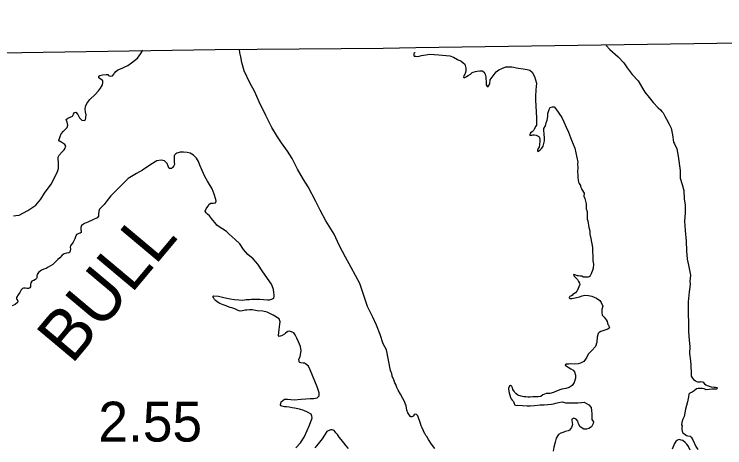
# Model space of a CAD drawing. Extents: x -83719 to 153526, y -11835 to 11446.
# Drawn here: x 12386.3 to 12637.1, y 1245.1 to 1398.2 of the extents above; entities that cross this region are included whole.
import ezdxf

# ---------------------------------------------------------------- set-up
doc = ezdxf.new("R2010")
doc.units = 0
for name, color, linetype in [('Level 1', 7, 'Continuous'), ('Level 25', 7, 'Continuous'), ('Level 9', 7, 'Continuous')]:
    doc.layers.add(name, color=color, linetype=linetype)

msp = doc.modelspace()

# ---------------------------------------------------------------- linework, layer by layer
at = {"layer": 'Level 1'}
for points in [[(13129.23, 1398.17), (13053.98, 1396.63), (12965.99, 1394.35), (12901.41, 1393.19), (12798.07, 1391.01), (12710.23, 1389.49), (12634.28, 1387.81), (12528.03, 1386.25), (12516.48, 1386.06)], [(12516.48, 1386.06), (12457.16, 1385.56), (12373.69, 1384.26), (12286.01, 1382.41), (12197.28, 1380.56), (12108.25, 1377.88), (12021.19, 1376.45), (11932.42, 1374), (11904.24, 1372.81)]]:
    msp.add_lwpolyline(points, dxfattribs=at)
at = {"layer": 'Level 9'}
for points in [[(12429.76, 1382.68), (12430.98, 1384.25), (12431.62, 1385.53)], [(12519.14, 1272.38), (12517.71, 1279.65), (12516.52, 1281.83), (12515.46, 1285.14), (12514.14, 1288.45), (12512.83, 1291.18), (12511, 1295.01), (12508.31, 1303.13), (12505.2, 1308.79), (12503.2, 1312.41), (12501.09, 1316.36), (12500.38, 1317.95), (12499.18, 1320.49), (12496.29, 1325.19), (12494.32, 1328.98), (12492.7, 1332.01), (12490.06, 1337.19), (12488.39, 1339.81), (12486.26, 1343.5), (12484.33, 1347.19), (12482.79, 1349.79), (12480.61, 1352.8), (12479.15, 1354.9), (12477.26, 1358.23), (12475.12, 1362.45), (12472.75, 1367.26), (12471.05, 1370.96), (12469.47, 1373.96), (12467.43, 1378.18), (12466.65, 1381.07), (12466.26, 1383.13), (12465.96, 1384.59), (12465.76, 1385.7)], [(12595.18, 1387.12), (12595.22, 1387.08), (12596.58, 1385.74), (12599.46, 1383.18), (12601.43, 1380.95), (12602.63, 1379.23), (12604.44, 1376.89), (12606.51, 1374.65), (12608.16, 1371.81), (12608.92, 1370.69), (12610.42, 1368.74), (12611.79, 1367), (12613.55, 1365.16), (12614.37, 1364.4), (12614.94, 1363.85), (12615.42, 1363.35), (12615.91, 1362.16), (12616.59, 1361.17), (12617.43, 1359.31), (12618.22, 1357.99), (12618.66, 1355.6), (12619.04, 1353), (12619.42, 1352.37), (12620.18, 1350.61), (12620.66, 1348.05), (12621.31, 1343.02), (12621.4, 1340.25), (12622.07, 1338.06), (12622.64, 1335.9), (12622.72, 1332.99), (12623.16, 1330.7), (12623.18, 1328.03), (12622.93, 1325.09), (12623.09, 1321.85), (12623.49, 1318.02), (12623.65, 1314.61), (12623.86, 1311.68), (12624.34, 1309.52), (12624.78, 1307.19), (12625, 1306.09), (12624.83, 1303.92), (12624.92, 1302.88), (12624.74, 1301.81), (12624.53, 1300.11), (12624.13, 1296.59), (12624.17, 1294.09), (12624.17, 1292.19), (12624.35, 1289.45), (12624.28, 1286.21), (12624.53, 1283.14), (12624.74, 1280.88), (12624.71, 1278.44), (12624.99, 1275.77), (12625.08, 1274.31), (12625.13, 1273.41), (12625.19, 1272.17), (12625.2, 1271.34), (12625.25, 1270.4), (12625.43, 1270.04), (12625.67, 1269.68), (12626.11, 1269.18), (12626.65, 1268.82), (12626.92, 1268.6), (12627.46, 1268.34), (12628.42, 1268.42), (12628.79, 1268.49), (12629.49, 1268.24), (12630, 1267.68), (12630.38, 1267.35), (12630.85, 1267.13), (12631.62, 1266.87), (12632.36, 1266.68), (12633.36, 1266.53), (12633.86, 1266.51), (12634.3, 1266.35), (12634.54, 1266.15), (12634.24, 1265.78), (12632.57, 1265.85), (12631.61, 1265.7), (12630.57, 1265.62), (12629.8, 1265.91), (12629.1, 1265.99), (12627.76, 1266.01), (12627.1, 1265.86), (12626.34, 1265.21), (12625.58, 1264.77), (12624.82, 1264.39), (12624.46, 1264.01), (12624.35, 1263.11)], [(12385.96, 1327.01), (12386.86, 1327.07), (12388.06, 1327.17), (12391.08, 1328.89), (12393.83, 1330.8), (12395.61, 1332.82), (12396.98, 1335.03), (12399.27, 1338.19), (12400.6, 1340.6), (12401.52, 1342.6), (12401.85, 1343.74), (12401.89, 1346.02), (12401.8, 1346.85), (12401.81, 1347.72), (12402.1, 1348.39), (12403.13, 1349.56), (12403.85, 1350.28), (12404.13, 1350.69), (12404.44, 1351.57), (12404.16, 1352.16), (12403.08, 1352.87), (12402.5, 1353.18), (12402.2, 1353.38), (12401.99, 1353.7), (12402.2, 1354.35), (12402.45, 1354.95), (12402.83, 1355.9), (12403.7, 1356.89), (12404.61, 1357.85), (12404.97, 1358.23), (12405.15, 1359.04), (12404.95, 1360.03), (12404.67, 1360.59), (12404.59, 1361.03), (12405.15, 1361.51), (12406, 1361.83), (12406.86, 1362.12), (12407.14, 1362.86), (12407.53, 1363.44), (12407.99, 1363.59), (12408.72, 1362.71), (12409.35, 1361.55), (12410.1, 1360.71), (12410.94, 1360.69), (12411.37, 1360.91), (12411.62, 1362.62), (12411.46, 1363.72), (12411.36, 1364.68), (12411.41, 1365.65), (12411.88, 1366.67), (12412.97, 1368.07), (12414.83, 1369.82), (12416, 1371.09), (12416.67, 1372.01), (12417.41, 1373.2), (12417.52, 1373.9), (12417.5, 1374.64), (12416.88, 1375.25), (12416.55, 1375.38), (12416.1, 1375.77), (12416.09, 1376.27), (12416.48, 1376.55), (12417.38, 1376.77), (12418.68, 1376.87), (12419.34, 1376.89), (12419.58, 1376.56), (12420.16, 1376.28), (12420.99, 1376.37), (12421.54, 1377.08), (12421.7, 1377.36), (12422.12, 1377.93), (12422.8, 1378.49), (12423.49, 1378.74), (12426.36, 1380.09), (12427.7, 1380.96), (12429.76, 1382.68)], [(12527.84, 1384.64), (12527.66, 1384.57), (12527.39, 1384.3), (12527.3, 1384.03), (12527.34, 1383.6), (12527.51, 1383.34), (12527.64, 1383.34), (12528.04, 1383.35), (12528.51, 1383.22), (12529.25, 1383.33), (12530.04, 1383.58), (12530.77, 1383.76), (12531.61, 1383.87), (12533, 1384.03), (12534.57, 1383.99), (12536.21, 1383.85), (12540.02, 1383.45), (12541.33, 1383), (12542.81, 1382.19), (12543.99, 1381.54), (12544.74, 1380.96), (12545.35, 1380.5), (12545.74, 1379.17), (12545.75, 1378.1), (12545.5, 1377.3), (12545.31, 1376.96), (12545.08, 1376.62), (12545.02, 1376.42), (12544.89, 1375.98), (12545.1, 1375.72), (12545.79, 1376.03), (12545.92, 1376.2), (12546.52, 1376.48), (12547.34, 1377.03), (12547.93, 1377.54), (12548.33, 1377.71), (12549.16, 1377.89), (12549.73, 1378.04)], [(12549.73, 1378.04), (12550.62, 1378.22), (12551.43, 1378.2), (12552.07, 1377.78), (12552.55, 1377.05), (12552.73, 1376.12), (12552.81, 1375.42), (12552.93, 1374.35), (12552.87, 1373.58), (12552.88, 1373.25), (12553.26, 1372.65), (12553.56, 1372.66), (12554.18, 1373.54), (12554.32, 1374.98), (12555.39, 1376.46), (12556.44, 1377.78), (12557.36, 1378.57), (12558.35, 1378.98), (12559.84, 1379.61), (12561.94, 1379.64), (12564.19, 1379.15), (12565.96, 1378.84), (12567.4, 1378.67), (12568.31, 1378.45), (12569.09, 1377.7), (12569.88, 1376.17), (12570.59, 1373.78), (12570.36, 1371.51), (12570.3, 1369.14), (12570.29, 1367.83), (12570.4, 1365.8), (12570.61, 1361.43), (12570.68, 1359.06), (12570.39, 1358.62), (12569.87, 1357.64), (12569.58, 1357.07), (12569.09, 1356.66), (12568.56, 1356.29), (12568.4, 1355.95), (12568.34, 1355.71), (12568.34, 1355.38), (12568.67, 1355.45), (12569.04, 1355.49), (12569.37, 1355.56), (12569.87, 1355.64), (12570.58, 1355.45), (12571.45, 1354.97), (12571.8, 1354.24), (12571.85, 1353.34), (12571.7, 1352.16), (12571.55, 1351.23), (12571.26, 1350.72), (12571.03, 1350.22), (12570.97, 1349.95), (12571.11, 1349.75), (12571.31, 1349.79), (12571.97, 1350.27), (12572.56, 1350.91), (12573.05, 1351.59), (12573.41, 1353.43), (12573.43, 1354.3), (12573.34, 1356.07), (12573.22, 1357), (12573.24, 1357.83), (12573.82, 1358.71), (12574.1, 1359.78), (12574.42, 1360.76), (12574.6, 1362.1), (12574.65, 1363.13), (12574.83, 1363.87), (12575.06, 1364.57), (12575.48, 1365.18), (12576.34, 1365.5), (12576.87, 1365.51), (12577.45, 1364.75), (12578.55, 1363.23), (12579.58, 1361.75), (12580.3, 1360.16), (12581.17, 1358.27), (12581.9, 1356.54), (12583.02, 1353.69), (12584.2, 1350.94), (12585.26, 1345.95), (12585.13, 1345.48), (12585.23, 1343.78), (12585.12, 1342.61), (12585.21, 1341.24), (12585.19, 1340.54), (12585.34, 1339.57), (12585.45, 1338.91), (12585.72, 1338.45), (12586.17, 1337.72), (12586.21, 1337.35), (12586.52, 1336.66), (12586.69, 1336.33), (12587.42, 1335.04), (12587.4, 1333.93), (12587.75, 1333.07), (12588.18, 1331.24), (12588.22, 1329.47), (12588.53, 1328.51)], [(12457.44, 1332.7), (12456.85, 1334.66), (12456.17, 1336.55), (12454.46, 1339.24), (12453.58, 1340.89), (12452.59, 1343.03), (12451.81, 1344.88), (12451.28, 1346.14), (12450.58, 1347.39), (12449.55, 1348.46), (12448.43, 1349.1), (12447.29, 1349.31), (12446.05, 1349.47), (12444.88, 1349.47), (12444.09, 1349.25), (12443.63, 1349.11), (12443.27, 1348.86), (12442.78, 1348.28), (12442.67, 1347.34), (12442.78, 1345.88), (12442.8, 1345.08), (12442.61, 1344.64), (12442.1, 1344.02), (12441.74, 1343.74), (12441.4, 1343.67), (12441, 1343.76), (12440.9, 1343.95), (12440.65, 1344.58), (12440.22, 1345.44), (12439.3, 1346.45), (12438.16, 1346.59), (12436.6, 1346.38), (12434.53, 1345.15), (12431.58, 1343.1), (12429.48, 1341.94), (12426.52, 1340.2), (12422.98, 1336.69), (12420.32, 1334.11), (12419.03, 1332.44), (12418, 1331.01), (12417.03, 1330.02), (12416.41, 1329.33), (12416.13, 1328.59), (12416.06, 1327.58), (12415.98, 1326.88), (12415.49, 1326.33), (12414.04, 1325.53), (12412.26, 1324.78), (12411.11, 1324.34), (12410.03, 1323.58), (12409.75, 1322.91), (12409.77, 1322.04), (12409.88, 1321.74), (12409.89, 1321.14), (12409.53, 1320.86), (12409.07, 1320.75), (12408.31, 1320.43), (12408.28, 1320.43), (12407.87, 1319.61), (12407.69, 1318.84), (12407.02, 1317.65), (12406.12, 1316.36), (12406.03, 1315.92), (12406.08, 1315.22), (12405.88, 1314.15), (12405.52, 1313.97), (12404.75, 1313.82), (12403.93, 1313.56), (12403.14, 1313.07), (12402.4, 1312.18), (12401.61, 1311.56), (12400.8, 1310.77), (12399.92, 1309.84), (12399.07, 1309.39), (12398.28, 1308.83), (12397.53, 1308.44), (12396.67, 1308.19), (12395.84, 1307.86), (12394.86, 1307), (12394.41, 1306.32), (12394.3, 1305.75), (12394.21, 1305.15), (12394.12, 1304.81), (12393.76, 1304.47), (12393.24, 1304.22), (12392.94, 1304.18), (12392.48, 1303.9), (12392.09, 1303.32), (12392.04, 1302.72), (12392.02, 1302.25), (12391.97, 1301.88), (12391.77, 1301.54), (12391.28, 1301.33), (12390.78, 1301.31), (12390.24, 1301.4), (12389.58, 1301.41), (12389.15, 1301.34), (12388.69, 1300.92), (12388.44, 1300.38), (12388.25, 1299.98), (12387.64, 1299.06)], [(12486.95, 1275.25), (12486.72, 1276.22), (12487.23, 1277.33), (12487.51, 1279.38), (12487.27, 1280.88), (12486.59, 1282.53), (12486.06, 1283.75), (12485.46, 1284.97), (12484.97, 1285.69), (12484.33, 1285.98), (12483.56, 1286.22), (12482.86, 1286.17), (12482.04, 1285.58), (12481.65, 1285.27), (12480.89, 1284.75), (12480.6, 1284.61), (12480.1, 1284.46), (12479.77, 1284.45), (12479.53, 1284.75), (12479.67, 1285.75), (12479.84, 1286.89), (12480.05, 1288.7), (12480.16, 1289.57), (12479.77, 1290.63), (12477.73, 1291.98), (12475.54, 1292.96), (12474.06, 1293.29), (12472.02, 1293.47), (12470.21, 1293.78), (12469.38, 1293.83), (12468.35, 1293.73), (12467.78, 1293.65), (12466.89, 1293.43), (12466.02, 1293.34), (12465.32, 1293.55), (12464.14, 1294.16), (12463.13, 1294.46), (12462.49, 1294.58), (12461.61, 1295.02), (12461.07, 1295.24), (12460.03, 1295.62), (12458.88, 1296.09), (12458.21, 1296.4), (12457.32, 1297.05), (12456.91, 1297.44), (12456.56, 1298.13), (12456.35, 1298.53), (12456.61, 1298.7), (12458.35, 1298.61), (12459.76, 1298.32), (12461.27, 1297.89), (12462.51, 1297.69), (12464.08, 1297.5), (12465.55, 1297.3), (12466.92, 1297.27), (12468.18, 1297.44), (12469.31, 1297.5), (12469.98, 1297.55), (12470.71, 1297.61), (12471.28, 1297.62), (12471.98, 1297.61), (12472.95, 1297.53), (12474.29, 1297.44), (12475.62, 1297.34), (12476.35, 1297.39), (12477.41, 1297.65), (12477.87, 1297.93), (12478.02, 1298.54), (12478.01, 1299.24), (12477.92, 1299.87), (12477.76, 1301), (12477.36, 1302.3), (12477.11, 1302.86), (12474.02, 1307.22), (12472.25, 1309.91), (12470.63, 1311.81), (12468.69, 1313.29), (12467.21, 1315.16), (12465.89, 1317.16), (12464.31, 1318.69), (12463.16, 1319.52), (12462.2, 1320.47), (12461.21, 1321.44), (12459.61, 1322.54), (12458.59, 1323.08), (12457.84, 1323.69), (12457.19, 1324.51), (12456.43, 1325.49), (12455.95, 1326.05), (12455.25, 1327.03), (12454.54, 1327.58), (12454.03, 1328.03), (12453.71, 1328.69), (12454.02, 1329.47), (12454.6, 1330.32), (12455.11, 1331.07), (12455.64, 1331.49), (12456.5, 1331.51), (12457.37, 1331.63), (12457.52, 1332.2), (12457.44, 1332.7)], [(12588.53, 1328.51), (12588.58, 1327.51), (12588.58, 1325.87), (12588.72, 1325.24), (12589.17, 1322.85), (12589.45, 1321.65), (12589.51, 1320.55), (12589.87, 1318.95), (12590.42, 1315.79), (12590.41, 1314.39), (12590.51, 1312.75), (12590.51, 1311.08), (12590.79, 1309.92), (12590.65, 1308.51), (12590.4, 1307.64), (12590.08, 1306.9), (12589.95, 1306.47), (12589.76, 1306.06), (12589.63, 1305.89), (12589.43, 1305.62), (12589.2, 1305.45), (12588.87, 1305.35), (12588.24, 1305.3), (12587.8, 1305.36), (12587.27, 1305.32), (12586.7, 1305.64), (12586.06, 1305.67), (12585.43, 1305.76), (12585.06, 1305.82), (12584.18, 1306.13), (12583.75, 1306.26), (12583.86, 1305.83), (12584.37, 1305.27), (12585.11, 1304.51), (12585.49, 1303.82), (12585.84, 1303.19), (12585.91, 1302.73)], [(12585.91, 1302.73), (12584.98, 1300.57), (12584.72, 1300.23), (12584.39, 1299.86), (12583.77, 1299.48), (12583.5, 1299.21), (12583.21, 1298.91), (12583.14, 1298.87), (12582.81, 1298.67), (12582.45, 1298.46), (12582.29, 1298.29), (12582.22, 1298.12), (12582.19, 1297.99), (12582.46, 1297.83), (12583.13, 1297.84), (12584.26, 1298.09), (12585.79, 1298.42), (12586.82, 1298.8), (12587.71, 1298.95), (12588.98, 1298.87), (12590.19, 1298.59), (12591.84, 1297.88), (12592.95, 1297.13), (12593.53, 1296.44), (12594.02, 1295.12), (12593.74, 1293.98), (12593.66, 1292.81), (12593.84, 1291.91), (12594.52, 1291.19), (12595.21, 1290.26), (12595.58, 1289.63), (12595.87, 1288.67), (12596.04, 1288.37), (12596.42, 1287.48), (12595.8, 1287), (12594.77, 1286.58), (12593.38, 1286.16), (12592.71, 1285.85), (12592.36, 1285.41), (12592.11, 1284.2), (12591.97, 1282.39), (12591.43, 1280.85), (12590.12, 1279.49), (12588.94, 1278.14), (12588.43, 1277.06), (12587.91, 1276.35), (12587.32, 1275.57), (12586.23, 1274.95), (12585.33, 1274.7), (12583.9, 1274.68), (12582.6, 1274.72), (12582, 1274.58), (12581.6, 1274.64), (12580.96, 1274.6), (12580.8, 1274.23), (12581.78, 1273.58), (12582.79, 1273.02), (12583.6, 1272.47), (12584.08, 1271.88), (12584.47, 1270.78), (12584.42, 1269.71), (12583.95, 1268.14), (12583.23, 1267.09), (12582.18, 1266.4), (12581.05, 1266.05), (12579.58, 1265.79), (12577.89, 1265.23), (12576.67, 1264.57), (12575.31, 1264.22), (12574.1, 1264.23), (12572.91, 1263.78), (12572.12, 1263.26), (12571.29, 1263.11), (12570.12, 1263.13), (12569.39, 1263.12), (12568.39, 1263.03), (12567.62, 1263.02), (12566.82, 1263.04), (12566.22, 1263.06), (12565.28, 1263.31), (12564.1, 1263.73), (12563.29, 1264.22), (12562.95, 1264.68), (12562.78, 1265.14), (12562.33, 1265.73), (12562.16, 1266.23), (12561.91, 1266.76), (12561.85, 1266.9), (12561.51, 1267.09), (12561.14, 1267.02), (12560.79, 1266.04), (12560.91, 1264.94), (12561.2, 1263.71), (12561.45, 1262.85), (12561.69, 1262.35), (12562.1, 1261.92), (12562.51, 1261.43), (12562.79, 1260.73), (12562.86, 1260.27), (12563.2, 1260.11), (12563.43, 1260.08)], [(12387.64, 1299.06), (12387.61, 1299.09), (12387.1, 1298.14), (12387.11, 1297.61), (12387.32, 1297.44), (12387.53, 1296.92), (12387.41, 1296.34), (12386.63, 1295.72), (12385.54, 1295.22)], [(12485.62, 1245.05), (12487.27, 1246.9), (12488.62, 1248.9), (12489.73, 1251.17), (12490.48, 1253.06), (12491.01, 1254.35), (12491.29, 1255.19), (12491.44, 1255.79), (12491.36, 1256.29), (12491.04, 1256.92), (12489.79, 1257.62), (12488.54, 1258.22), (12486.99, 1258.68), (12485.18, 1259.07), (12484.38, 1259.25), (12483.3, 1259.42), (12482.43, 1259.53), (12481.73, 1259.58), (12481.26, 1259.63), (12480.73, 1259.82), (12480.52, 1259.91), (12480.31, 1260.27), (12480.45, 1261.28), (12481.63, 1262.21), (12482.79, 1262.31), (12485.1, 1262.07), (12487.53, 1262.31), (12489.23, 1262.42), (12490.69, 1262.46), (12491.99, 1262.49), (12493.25, 1262.76), (12493.93, 1263.45), (12493.94, 1264.52), (12493.21, 1266.67), (12490.75, 1272.65), (12490.15, 1273.97), (12489.13, 1274.78), (12488.76, 1274.94), (12488.22, 1274.95), (12487.45, 1275.1), (12486.95, 1275.25)], [(12520.16, 1269.4), (12519.74, 1270.29), (12519.7, 1270.46), (12519.56, 1271.29), (12519.35, 1271.85), (12519.14, 1272.38)], [(12534.77, 1244.87), (12533.57, 1246.35), (12532.48, 1248.07), (12531.89, 1249.03), (12531.62, 1249.49), (12531.37, 1249.95), (12531.27, 1249.99), (12530.75, 1251.08), (12530.27, 1252.11), (12529.89, 1252.87), (12529.64, 1253.66), (12529.29, 1254.76), (12529.15, 1255.33), (12528.73, 1256.35), (12528.32, 1256.88), (12527.85, 1256.97), (12527.42, 1256.73), (12527.06, 1256.22), (12526.63, 1256.02), (12526.3, 1256.04), (12526.16, 1256.14), (12525.72, 1256.74), (12525.24, 1257.43), (12524.92, 1258.43), (12524.63, 1259.86), (12523.9, 1261.68), (12523.45, 1262.51), (12522.59, 1264.03), (12521.86, 1265.42), (12521.34, 1266.34), (12520.96, 1267.41), (12520.68, 1268.04), (12520.3, 1269.1), (12520.16, 1269.4)], [(12624.35, 1263.11), (12623.98, 1261.33), (12623.29, 1258.75), (12622.73, 1256.17), (12622.25, 1255.16), (12622, 1254.02), (12621.88, 1253.19), (12622.02, 1252.85), (12621.9, 1252.22), (12621.91, 1251.52), (12622.2, 1250.52), (12622.67, 1250.19), (12623.55, 1249.47), (12624.05, 1249.32), (12624.89, 1249.26), (12625.3, 1248.84), (12625.88, 1247.94), (12626.89, 1245.59), (12627.64, 1244.5)], [(12563.43, 1260.08), (12564, 1260.19), (12565.7, 1260.05), (12567.31, 1259.94), (12568.37, 1259.93), (12569.91, 1260.05), (12571.91, 1260.25), (12573.37, 1260.28), (12575.94, 1260.52), (12576.6, 1260.67), (12577.47, 1260.82), (12578.36, 1261.1), (12579.66, 1261.32), (12581.04, 1261.01), (12582.3, 1261.03), (12584.04, 1261.03), (12585.24, 1260.95), (12586.51, 1261.13), (12587.44, 1261.22), (12589.12, 1260.21), (12589.94, 1259.36), (12590.09, 1258.22), (12590.18, 1257.09), (12590.17, 1255.99), (12590.18, 1255.12), (12590.8, 1254.3), (12590.64, 1253.66), (12590.09, 1252.51), (12589.14, 1251.96), (12588.24, 1251.62), (12587.3, 1251.73), (12586.09, 1252.45), (12585.47, 1253.51), (12585.19, 1254.5), (12584.64, 1255.19), (12583.8, 1255.51), (12583.17, 1255.2), (12583.15, 1254.73), (12583.41, 1253.3), (12582.99, 1252.26), (12582.3, 1251.38), (12581.81, 1251.14), (12580.81, 1250.82), (12580.28, 1250.61), (12579.29, 1250.23), (12578.36, 1249.75), (12577.62, 1248.46), (12577.24, 1247.12), (12576.74, 1245.31), (12576.5, 1243.87)], [(12504.27, 1244.91), (12503.48, 1245.79), (12502.61, 1246.91), (12501.68, 1248.05), (12500.99, 1248.87), (12500.4, 1249.85), (12499.82, 1250.44), (12499.61, 1250.73), (12499.16, 1251.16), (12498.49, 1251.47), (12497.92, 1251.49), (12496.67, 1250.86), (12494.94, 1248.3), (12493.52, 1246.46), (12492.36, 1245.06)], [(12624.94, 1244.32), (12624.35, 1245.51), (12623.77, 1246.37), (12623.09, 1246.96), (12622.31, 1247.68), (12621.71, 1247.84), (12620.97, 1247.99), (12620.37, 1247.82), (12619.78, 1247.34), (12619.33, 1246.63), (12618.53, 1244.58)]]:
    msp.add_lwpolyline(points, dxfattribs=at)

# ---------------------------------------------------------------- texts
at = {"layer": 'Level 25'}
msp.add_text('2.55', height=14.08, dxfattribs=at).set_placement((12415.95, 1247.3))
at = {"layer": 'Level 9'}
msp.add_text('BULL', height=17.6, rotation=50, dxfattribs=at).set_placement((12406.56, 1274.22))

doc.saveas('drawing.dxf')
